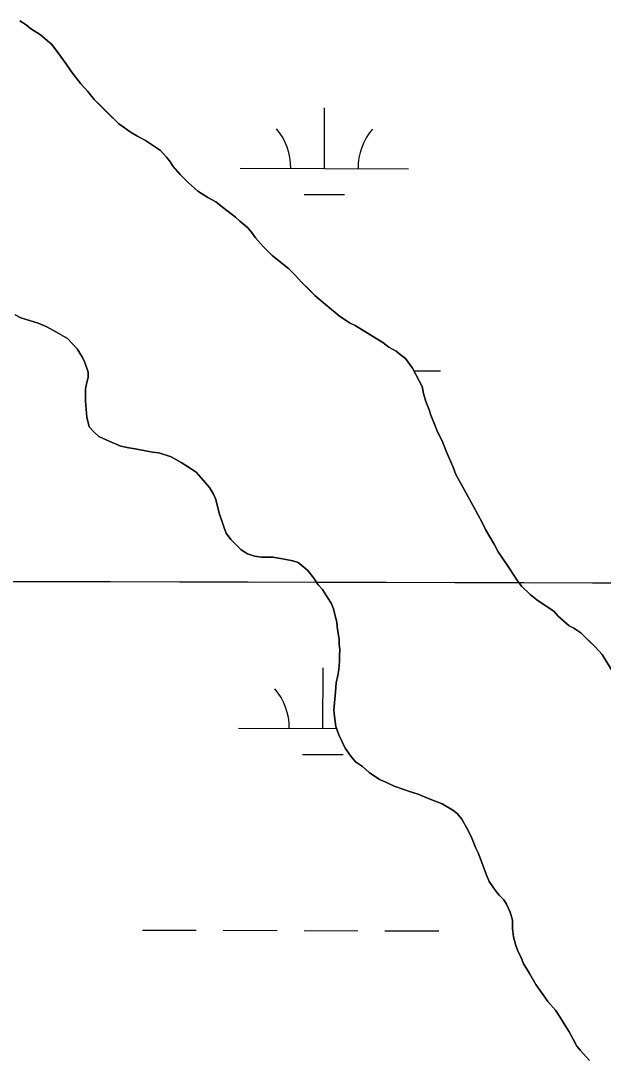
# Model space of a CAD drawing. Extents: x 3161514 to 3199414, y 831166 to 856601.
# Drawn here: x 3195115 to 3195461, y 848392 to 849007 of the extents above; entities that cross this region are included whole.
import ezdxf

# ---------------------------------------------------------------- set-up
doc = ezdxf.new("R2010")
doc.units = 0
for name, color, linetype in [('V-GRID-MAJR', 7, 'Continuous'), ('V-SITE-VEGE', 7, 'Continuous'), ('V-TOPO-SHOR', 7, 'Continuous'), ('V-WETL-SWMP', 7, 'Continuous')]:
    doc.layers.add(name, color=color, linetype=linetype)

msp = doc.modelspace()

# ---------------------------------------------------------------- linework, layer by layer
at = {"layer": 'V-GRID-MAJR'}
msp.add_spline([(3165741.648, 848757.608), (3170973.071, 848741.248), (3176204.497, 848725.65), (3181435.9250000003, 848710.812), (3186667.355, 848696.736), (3191898.788, 848683.42), (3197130.222, 848670.865), (3197130.223, 848670.865)], degree=3, dxfattribs=at)
at = {"layer": 'V-SITE-VEGE'}
for points in [[(3195114.436, 849006.6630000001), (3195118.196, 849004.3), (3195120.934, 849001.93), (3195126.744, 848998.2170000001), (3195133.588, 848992.464), (3195136.679, 848988.397), (3195138.737, 848985.681), (3195141.825, 848981.27), (3195145.2600000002, 848976.183), (3195150.751, 848969.062), (3195154.861, 848964.6560000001), (3195158.6350000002, 848959.909), (3195166.858, 848951.783), (3195173.363, 848945.348), (3195180.545, 848940.279), (3195183.961, 848938.2540000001), (3195189.085, 848935.558), (3195197.9760000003, 848929.478), (3195201.4020000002, 848925.751), (3195203.458, 848923.3790000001), (3195205.522, 848919.983), (3195209.637, 848915.238), (3195214.431, 848910.497), (3195220.25, 848905.422), (3195226.062, 848901.707), (3195230.844, 848899.01), (3195235.634, 848895.291), (3195242.4760000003, 848889.88), (3195245.215, 848887.51), (3195249.663, 848883.787), (3195252.061, 848881.078), (3195254.465, 848877.686), (3195258.9220000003, 848872.603), (3195264.4020000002, 848867.184), (3195273.983, 848859.404), (3195278.093, 848855.338), (3195281.52, 848851.613), (3195286.6580000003, 848846.534), (3195289.74, 848843.484), (3195295.901, 848838.0700000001), (3195304.113, 848831.3030000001), (3195310.267, 848827.252), (3195313.683, 848825.569), (3195330.088, 848815.443), (3195333.5100000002, 848812.738), (3195337.95, 848810.3790000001), (3195340.346, 848808.349), (3195343.4220000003, 848805.981), (3195347.545, 848800.214), (3195351.674, 848792.747), (3195353.396, 848789.35)], [(3195393.201, 848495.3), (3195391.821, 848498.697), (3195386.6350000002, 848512.292), (3195385.257, 848515.01), (3195382.838, 848521.127), (3195380.77, 848525.5430000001), (3195376.985, 848532.334), (3195374.241, 848535.721), (3195371.505, 848537.753), (3195365.352, 848541.464), (3195357.502, 848544.485), (3195351.0160000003, 848547.172), (3195345.9, 848548.8470000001), (3195342.486, 848549.85), (3195336.682, 848551.862), (3195331.9020000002, 848554.219), (3195328.146, 848555.9), (3195321.992, 848559.951), (3195317.886, 848563.674), (3195313.784, 848566.38), (3195311.037, 848569.767), (3195307.607, 848574.5160000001), (3195303.816, 848582.3300000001), (3195302.0840000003, 848587.427), (3195301.3710000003, 848593.215), (3195301.006, 848597.2980000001), (3195301.324, 848601.386), (3195301.969, 848607.862), (3195302.278, 848613.314), (3195303.275, 848617.748), (3195303.937, 848621.16), (3195304.25, 848625.927), (3195304.232, 848629.333), (3195304.551, 848633.081), (3195304.193, 848636.145), (3195304.177, 848639.211), (3195303.122, 848644.9940000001), (3195302.757, 848649.078), (3195300.668, 848657.2390000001), (3195299.288, 848660.639), (3195297.224, 848664.035), (3195294.129, 848668.786), (3195291.733, 848671.497), (3195288.985, 848675.569), (3195285.21, 848680.314), (3195279.738, 848684.711), (3195276.666, 848685.7170000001), (3195270.528, 848687.044), (3195264.732, 848688.033), (3195257.92, 848687.9940000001), (3195253.8310000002, 848688.654), (3195249.735, 848689.993), (3195245.974, 848692.354), (3195239.81, 848698.451), (3195237.0640000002, 848702.183), (3195235.683, 848705.92), (3195232.91, 848714.077), (3195230.819, 848722.243), (3195229.441, 848725.2980000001), (3195227.0330000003, 848729.3740000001), (3195223.262, 848733.779), (3195219.148, 848738.524), (3195214.02, 848741.904), (3195210.259, 848744.265), (3195204.451, 848747.636), (3195196.943, 848749.979), (3195193.1950000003, 848750.2980000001), (3195190.128, 848750.962), (3195182.968, 848752.285), (3195179.218, 848752.944), (3195174.444, 848753.9400000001), (3195167.958, 848756.627), (3195161.468, 848759.6560000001), (3195158.386, 848762.363), (3195155.645, 848765.4130000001), (3195154.251, 848771.196), (3195153.515, 848780.73), (3195153.475, 848787.8790000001), (3195154.1380000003, 848790.949), (3195155.14, 848794.701), (3195155.123, 848797.767), (3195153.046, 848803.544), (3195151.666, 848806.6020000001), (3195148.574, 848811.693), (3195142.747, 848817.792), (3195135.915, 848821.841), (3195130.447, 848824.8740000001), (3195125.327, 848826.889), (3195115.091, 848830.238), (3195111.6750000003, 848831.921)], [(3195353.396, 848789.35), (3195354.1010000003, 848785.2660000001), (3195355.489, 848780.5040000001), (3195357.562, 848775.409), (3195358.6, 848772.3470000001), (3195361.021, 848765.892), (3195362.403, 848762.492), (3195365.1580000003, 848757.059), (3195367.577, 848750.941), (3195371.718, 848741.4280000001), (3195373.446, 848737.013), (3195377.233, 848729.88), (3195380.673, 848723.769), (3195383.772, 848717.995), (3195388.933, 848708.488), (3195391, 848704.4130000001), (3195396.1580000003, 848695.586), (3195398.569, 848691.1730000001), (3195404.406, 848682.3520000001), (3195407.842, 848677.261), (3195409.561, 848674.545), (3195412.307, 848670.813), (3195417.443, 848665.734), (3195421.5470000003, 848662.691), (3195428.73, 848657.6240000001), (3195431.464, 848655.937), (3195434.2060000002, 848652.885), (3195439.001, 848648.486), (3195440.7090000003, 848647.13), (3195443.441, 848645.787), (3195447.545, 848643.084), (3195456.107, 848634.617), (3195460.22, 848630.214), (3195466.751, 848619.351)], [(3195452.724, 848389.029), (3195447.24, 848395.13), (3195445.183, 848397.502), (3195443.117, 848401.577), (3195440.7090000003, 848405.993), (3195437.616, 848410.742), (3195435.21, 848414.816), (3195432.461, 848418.889), (3195428.005, 848423.9720000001), (3195425.256, 848428.044), (3195423.198, 848430.757), (3195420.796, 848434.149), (3195417.011, 848440.6), (3195415.293, 848443.655), (3195413.573, 848446.3690000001), (3195412.188, 848450.109), (3195410.468, 848453.5040000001), (3195409.083, 848457.2440000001), (3195407.693, 848462.343), (3195406.984, 848467.109), (3195406.955, 848472.2170000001), (3195405.5670000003, 848476.978), (3195403.4960000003, 848481.736), (3195401.778, 848484.4500000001), (3195399.038, 848487.159), (3195396.6380000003, 848490.211), (3195393.201, 848495.3)]]:
    msp.add_lwpolyline(points, dxfattribs=at)
at = {"layer": 'V-TOPO-SHOR'}
for points in [[(3195114.436, 849006.6630000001), (3195118.196, 849004.3), (3195120.934, 849001.93), (3195126.744, 848998.2170000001), (3195133.588, 848992.464), (3195136.677, 848988.397), (3195138.735, 848985.681), (3195141.825, 848981.272), (3195145.2600000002, 848976.183), (3195150.751, 848969.062), (3195154.861, 848964.6560000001), (3195158.6350000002, 848959.909), (3195161.718, 848956.862), (3195166.856, 848951.783), (3195173.363, 848945.348), (3195180.545, 848940.279), (3195183.961, 848938.2540000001), (3195189.085, 848935.558), (3195197.9760000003, 848929.478), (3195201.4020000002, 848925.751), (3195203.458, 848923.3790000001), (3195205.522, 848919.983), (3195209.637, 848915.238), (3195214.431, 848910.497), (3195220.25, 848905.422), (3195226.062, 848901.707), (3195230.844, 848899.01), (3195235.634, 848895.291), (3195242.4760000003, 848889.88), (3195245.215, 848887.51), (3195249.663, 848883.789), (3195252.061, 848881.078), (3195254.465, 848877.686), (3195258.9220000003, 848872.603), (3195264.4020000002, 848867.184), (3195273.983, 848859.404), (3195278.093, 848855.34), (3195281.52, 848851.613), (3195286.6580000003, 848846.534), (3195289.74, 848843.484), (3195295.901, 848838.0700000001), (3195304.113, 848831.305), (3195310.267, 848827.252), (3195313.683, 848825.569), (3195321.886, 848820.506), (3195330.088, 848815.443), (3195333.5100000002, 848812.738), (3195337.95, 848810.3790000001), (3195340.346, 848808.349), (3195343.424, 848805.981), (3195347.545, 848800.214), (3195349.609, 848796.481), (3195351.674, 848792.745), (3195353.396, 848789.35), (3195354.1010000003, 848785.2660000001), (3195355.489, 848780.5040000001), (3195357.562, 848775.409), (3195358.6, 848772.349), (3195361.021, 848765.892), (3195362.403, 848762.492), (3195365.1580000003, 848757.059), (3195367.577, 848750.941), (3195371.718, 848741.4280000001), (3195373.446, 848737.011), (3195377.233, 848729.88), (3195380.673, 848723.769), (3195383.77, 848717.995), (3195388.933, 848708.488), (3195391, 848704.4130000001), (3195396.1580000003, 848695.586), (3195398.569, 848691.1730000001), (3195404.4080000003, 848682.35)], [(3195302.757, 848649.078), (3195301.713, 848653.16), (3195300.668, 848657.241), (3195299.288, 848660.639), (3195297.224, 848664.035), (3195294.131, 848668.786), (3195291.733, 848671.495), (3195288.985, 848675.569), (3195285.21, 848680.314), (3195279.738, 848684.711), (3195276.666, 848685.7170000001), (3195270.528, 848687.044), (3195264.732, 848688.033), (3195260.986, 848688.013), (3195257.92, 848687.9940000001), (3195253.8310000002, 848688.654), (3195249.735, 848689.993), (3195245.974, 848692.354), (3195239.81, 848698.451), (3195237.0640000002, 848702.183), (3195235.681, 848705.92), (3195232.91, 848714.0800000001), (3195230.819, 848722.243), (3195229.441, 848725.2980000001), (3195227.0330000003, 848729.3740000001), (3195223.262, 848733.779), (3195219.148, 848738.524), (3195214.02, 848741.902), (3195210.259, 848744.265), (3195204.451, 848747.636), (3195196.9450000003, 848749.979), (3195193.1950000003, 848750.2980000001), (3195190.128, 848750.962), (3195182.968, 848752.285), (3195179.218, 848752.944), (3195174.444, 848753.9400000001), (3195167.958, 848756.627), (3195161.468, 848759.6560000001), (3195158.3880000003, 848762.363), (3195155.645, 848765.4130000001), (3195154.251, 848771.196), (3195153.515, 848780.728), (3195153.475, 848787.8790000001), (3195154.1380000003, 848790.949), (3195155.14, 848794.701), (3195155.123, 848797.767), (3195153.046, 848803.544), (3195151.666, 848806.6020000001), (3195148.574, 848811.693), (3195142.747, 848817.792), (3195135.915, 848821.841), (3195130.447, 848824.8740000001), (3195125.327, 848826.889), (3195120.2090000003, 848828.5650000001), (3195115.091, 848830.238), (3195111.6750000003, 848831.921)], [(3195404.4080000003, 848682.35), (3195407.842, 848677.261), (3195409.561, 848674.545), (3195412.307, 848670.813), (3195417.443, 848665.734), (3195421.5470000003, 848662.691), (3195428.73, 848657.6240000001), (3195431.464, 848655.937), (3195434.2060000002, 848652.885), (3195438.998, 848648.486), (3195440.7090000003, 848647.132), (3195443.443, 848645.787), (3195447.545, 848643.084), (3195452.339, 848638.3420000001), (3195456.107, 848634.617), (3195460.22, 848630.214), (3195466.751, 848619.351)], [(3195452.724, 848389.029), (3195447.24, 848395.13), (3195445.183, 848397.502), (3195443.117, 848401.577), (3195440.7090000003, 848405.993), (3195437.616, 848410.742), (3195435.21, 848414.816), (3195432.461, 848418.889), (3195428.005, 848423.9720000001), (3195425.256, 848428.044), (3195423.198, 848430.757), (3195420.796, 848434.149), (3195417.011, 848440.6), (3195415.291, 848443.655), (3195413.573, 848446.3690000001), (3195412.19, 848450.109), (3195410.468, 848453.5040000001), (3195409.083, 848457.2440000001), (3195407.693, 848462.343), (3195406.984, 848467.109), (3195406.955, 848472.2170000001), (3195405.5670000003, 848476.978), (3195403.4960000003, 848481.736), (3195401.778, 848484.4500000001), (3195399.038, 848487.159), (3195396.6380000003, 848490.211), (3195393.201, 848495.3), (3195391.821, 848498.697), (3195389.7460000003, 848504.137), (3195386.6350000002, 848512.292), (3195385.257, 848515.01), (3195382.838, 848521.127), (3195380.77, 848525.5430000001), (3195376.985, 848532.334), (3195374.241, 848535.723), (3195371.505, 848537.753), (3195365.352, 848541.464), (3195357.502, 848544.485), (3195351.0160000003, 848547.174), (3195345.898, 848548.8470000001), (3195342.486, 848549.85), (3195336.684, 848551.862), (3195331.9020000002, 848554.219), (3195328.146, 848555.9), (3195321.992, 848559.951), (3195317.886, 848563.674), (3195313.784, 848566.378), (3195311.039, 848569.767), (3195307.607, 848574.5160000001), (3195303.816, 848582.3300000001), (3195302.0840000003, 848587.427), (3195301.3710000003, 848593.215), (3195301.006, 848597.2980000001), (3195301.324, 848601.388), (3195301.969, 848607.862), (3195302.278, 848613.314), (3195303.275, 848617.748), (3195303.937, 848621.158), (3195304.25, 848625.927), (3195304.232, 848629.333), (3195304.551, 848633.081), (3195304.193, 848636.145), (3195304.177, 848639.211), (3195303.122, 848644.9940000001), (3195302.757, 848649.078)]]:
    msp.add_lwpolyline(points, dxfattribs=at)
at = {"layer": 'V-WETL-SWMP'}
for p, q in [((3195295.342246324, 848918.8692853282), (3195295.441669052, 848954.8690963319)), ((3195245.3424460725, 848919.0074232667), (3195345.342046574, 848918.7311473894)), ((3195283.299677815, 848903.4715194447), (3195307.2995819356, 848903.4052132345)), ((3195348.4045948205, 848798.6514004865), (3195364.1663648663, 848798.6078543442)), ((3195294.423483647, 848586.1960318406), (3195294.522906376, 848622.1958428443)), ((3195244.4236833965, 848586.3341697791), (3195302.506930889, 848586.1736991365)), ((3195282.380915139, 848570.7982659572), (3195306.3808192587, 848570.7319597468)), ((3195187.2483053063, 848466.4208464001), (3195219.2481774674, 848466.3324381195)), ((3195235.2481135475, 848466.2882339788), (3195267.2479857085, 848466.1998256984)), ((3195283.247921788, 848466.1556215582), (3195315.247793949, 848466.0672132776)), ((3195331.2477300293, 848466.0230091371), (3195363.24760219, 848465.9346008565))]:
    msp.add_line(p, q, dxfattribs=at)
for points in [[(3195460.219, 848630.213), (3195456.107, 848634.618), (3195447.544, 848643.084), (3195443.4420000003, 848645.786), (3195440.7090000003, 848647.133), (3195438.999, 848648.486), (3195434.2060000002, 848652.886), (3195431.464, 848655.936), (3195428.7290000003, 848657.6240000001), (3195421.548, 848662.692), (3195417.444, 848665.734), (3195412.307, 848670.814), (3195409.561, 848674.545), (3195407.842, 848677.26), (3195404.4080000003, 848682.35), (3195398.568, 848691.172), (3195396.159, 848695.586), (3195391, 848704.4130000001), (3195388.934, 848708.488), (3195383.771, 848717.996), (3195380.673, 848723.768), (3195377.233, 848729.88), (3195373.446, 848737.011), (3195371.718, 848741.429), (3195367.577, 848750.942), (3195365.1580000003, 848757.059), (3195362.403, 848762.493), (3195361.021, 848765.8910000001), (3195358.6010000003, 848772.349), (3195357.562, 848775.408), (3195355.489, 848780.505), (3195354.1, 848785.2660000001), (3195353.396, 848789.349), (3195351.674, 848792.745), (3195347.545, 848800.215), (3195343.4250000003, 848805.982), (3195340.346, 848808.349), (3195337.951, 848810.3790000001), (3195333.5100000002, 848812.738), (3195330.088, 848815.443), (3195313.683, 848825.569), (3195310.267, 848827.252), (3195304.114, 848831.305), (3195295.901, 848838.0700000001), (3195289.74, 848843.485), (3195281.52, 848851.613), (3195278.093, 848855.34), (3195273.983, 848859.404), (3195264.4020000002, 848867.184), (3195258.9220000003, 848872.6020000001), (3195254.466, 848877.686), (3195252.062, 848881.078), (3195249.663, 848883.79), (3195245.214, 848887.511), (3195242.4760000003, 848889.88), (3195235.634, 848895.291), (3195230.844, 848899.01), (3195226.061, 848901.708), (3195220.25, 848905.422), (3195214.431, 848910.498), (3195209.636, 848915.2390000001), (3195205.522, 848919.984), (3195203.4590000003, 848923.378), (3195201.4020000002, 848925.751), (3195197.975, 848929.478), (3195189.086, 848935.559), (3195183.9620000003, 848938.2540000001), (3195180.544, 848940.279), (3195173.363, 848945.3470000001), (3195158.6350000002, 848959.91), (3195154.862, 848964.657), (3195150.75, 848969.061), (3195145.2600000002, 848976.183), (3195141.826, 848981.272), (3195138.736, 848985.682), (3195133.588, 848992.465), (3195126.744, 848998.2170000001), (3195120.933, 849001.931), (3195118.1950000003, 849004.299), (3195114.435, 849006.662)], [(3195111.674, 848831.922), (3195115.09, 848830.238), (3195125.327, 848826.89), (3195130.447, 848824.875), (3195135.914, 848821.841), (3195142.748, 848817.792), (3195148.573, 848811.694), (3195151.667, 848806.603), (3195153.046, 848803.545), (3195155.123, 848797.767), (3195155.14, 848794.702), (3195154.139, 848790.949), (3195153.475, 848787.88), (3195153.5160000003, 848780.728), (3195154.251, 848771.196), (3195155.646, 848765.4130000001), (3195158.3880000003, 848762.3640000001), (3195161.468, 848759.6560000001), (3195167.957, 848756.627), (3195174.443, 848753.939), (3195179.217, 848752.944), (3195182.967, 848752.284), (3195190.127, 848750.962), (3195193.196, 848750.299), (3195196.9450000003, 848749.979), (3195204.451, 848747.637), (3195210.2600000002, 848744.264), (3195214.02, 848741.9010000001), (3195219.148, 848738.524), (3195223.262, 848733.779), (3195227.0330000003, 848729.373), (3195229.441, 848725.299), (3195230.8200000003, 848722.242), (3195232.91, 848714.079), (3195235.681, 848705.92), (3195237.0640000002, 848702.182), (3195239.81, 848698.451), (3195245.975, 848692.355), (3195249.735, 848689.992), (3195253.83, 848688.653), (3195257.92, 848687.9940000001), (3195264.732, 848688.033), (3195270.528, 848687.044), (3195276.666, 848685.716), (3195279.737, 848684.712), (3195285.211, 848680.3150000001), (3195288.985, 848675.568), (3195291.732, 848671.496), (3195294.132, 848668.785), (3195297.224, 848664.034), (3195299.287, 848660.64), (3195300.668, 848657.242), (3195302.758, 848649.079), (3195303.1210000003, 848644.9940000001), (3195304.176, 848639.21), (3195304.193, 848636.145), (3195304.551, 848633.081), (3195304.232, 848629.333), (3195304.251, 848625.927), (3195303.937, 848621.157), (3195303.275, 848617.747), (3195302.278, 848613.314), (3195301.969, 848607.863), (3195301.324, 848601.388), (3195301.006, 848597.299), (3195301.37, 848593.214)], [(3195466.751, 848619.351), (3195460.219, 848630.213)], [(3195301.37, 848593.214), (3195302.0840000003, 848587.4280000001), (3195303.816, 848582.329), (3195307.606, 848574.5160000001), (3195311.039, 848569.767), (3195313.7830000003, 848566.377), (3195317.8850000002, 848563.675), (3195321.9930000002, 848559.952), (3195328.147, 848555.9), (3195331.903, 848554.218), (3195336.685, 848551.861), (3195342.486, 848549.85), (3195345.898, 848548.8470000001), (3195351.0160000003, 848547.1730000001), (3195357.503, 848544.485), (3195365.353, 848541.464), (3195371.505, 848537.752), (3195374.241, 848535.724), (3195376.985, 848532.334), (3195380.77, 848525.5430000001), (3195382.838, 848521.127), (3195385.257, 848515.01), (3195386.6350000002, 848512.2930000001), (3195391.8200000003, 848498.698), (3195393.202, 848495.3), (3195396.637, 848490.211), (3195399.038, 848487.159), (3195401.778, 848484.4500000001), (3195403.4960000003, 848481.735), (3195405.5670000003, 848476.978), (3195406.9560000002, 848472.2170000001), (3195406.985, 848467.109), (3195407.693, 848462.344), (3195409.0840000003, 848457.243), (3195410.467, 848453.505), (3195412.19, 848450.108), (3195413.573, 848446.37), (3195415.291, 848443.655), (3195417.012, 848440.599), (3195420.795, 848434.149), (3195423.198, 848430.757), (3195425.257, 848428.0430000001), (3195428.004, 848423.9720000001), (3195432.461, 848418.888), (3195435.2090000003, 848414.816), (3195437.616, 848410.743), (3195440.708, 848405.992), (3195443.117, 848401.578), (3195445.183, 848397.502), (3195447.24, 848395.13), (3195452.724, 848389.03)]]:
    msp.add_lwpolyline(points, dxfattribs=at)
for centre, radius, start, end in [((3195240.100842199, 848919.4967089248), 35.24628790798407, 359.06988627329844, 40.61354460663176), ((3195350.586273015, 848919.1914631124), 35.24628790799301, 139.06988132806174, 180.61353966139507), ((3195239.182079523, 848586.8234554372), 35.24628790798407, 359.06988627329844, 40.61354460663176)]:
    msp.add_arc(centre, radius, start, end, dxfattribs=at)

doc.saveas('drawing.dxf')
